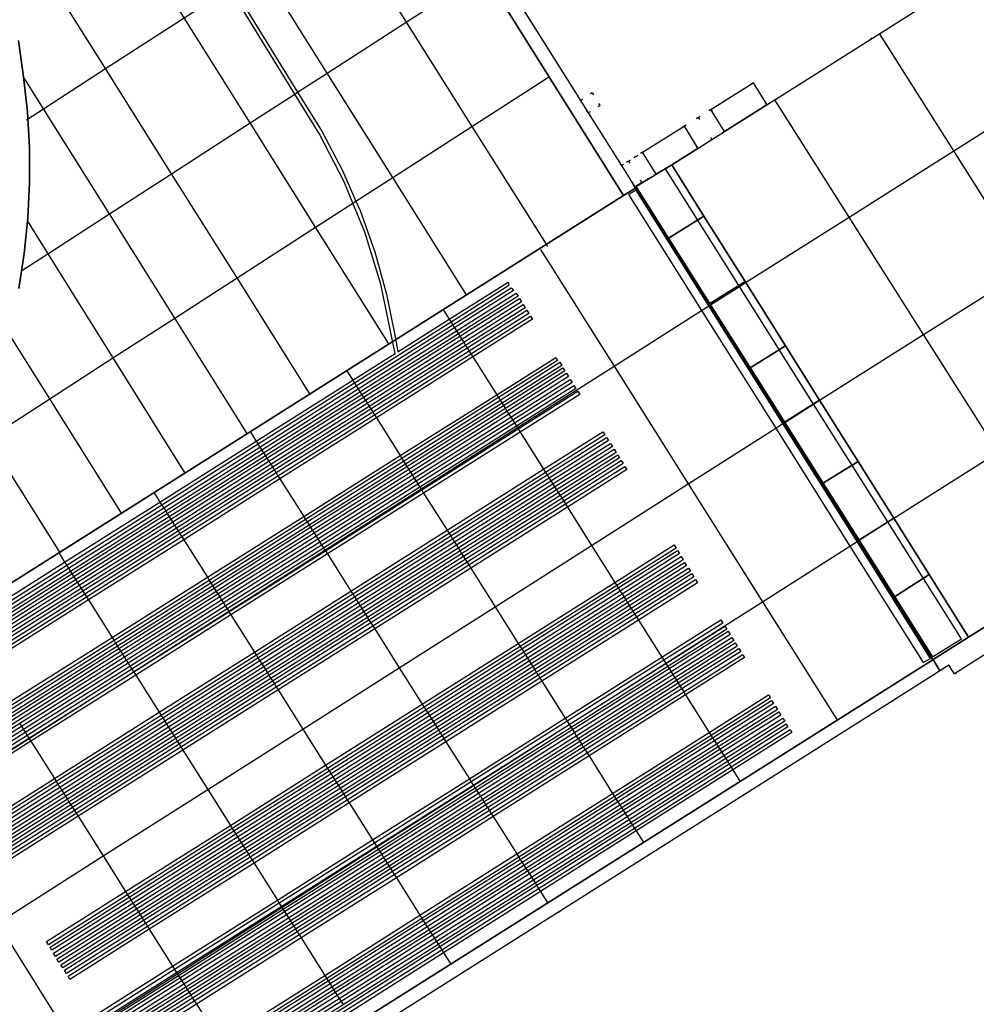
# Model space of a CAD drawing. Header units: metres. Extents: x 174791 to 179073, y 406431 to 409043.
# Tile 298 of 314: x 178431 to 178470, y 408183 to 408222. Entities that reach past the tile are written whole.
import ezdxf

# ---------------------------------------------------------------- set-up
doc = ezdxf.new("R2010")
doc.units = ezdxf.units.M
doc.linetypes.add('DOT', pattern=[6.35, 0, -6.35])
for name, color, linetype in [('terreindeelbegroeid', 254, 'DOT'), ('terreindeelonbegroeid', 254, 'DOT'), ('wegdeel_molgoot', 254, 'Continuous'), ('wegdeel_rijbaan', 254, 'Continuous'), ('wegdeel_rolbaan', 254, 'Continuous'), ('wegdeel_start_landingsbaan', 254, 'Continuous'), ('weginrichtingselement_markering_vliegtuigverharding', 254, 'Continuous'), ('weginrichtingselement_voeg_vliegtuigverharding', 254, 'Continuous')]:
    doc.layers.add(name, color=color, linetype=linetype)

msp = doc.modelspace()

# ---------------------------------------------------------------- linework, layer by layer
at = {"layer": 'terreindeelbegroeid'}
for points in [[(178470.839, 408225.07, 0), (178461.13, 408218.931, 0), (178460.575, 408219.816, 0), (178458.869, 408218.746, 0), (178458.357, 408218.425, 0), (178457.787, 408218.067, 0), (178456.109, 408217.015, 0), (178455.839, 408216.845, 0), (178455.545, 408216.661, 0), (178455.257, 408216.479, 0), (178453.919, 408218.606, 0), (178454.399, 408218.908, 0), (178454.079, 408219.417, 0), (178453.599, 408219.115, 0), (178446.452, 408230.48, 0), (178442.982, 408236.015, 0), (178442.929, 408236.1, 0), (178442.61, 408236.608, 0), (178442.504, 408236.778, 0), (178442.828, 408237.618, 0), (178447.602, 408250, 0), (178449.07, 408253.806, 0)], [(178389.861, 408146.575, 0), (178415.405, 408162.725, 0), (178416.068, 408163.144, 0), (178416.5, 408162.46, 0), (178418.19, 408163.53, 0), (178418.739, 408163.878, 0), (178420.429, 408164.948, 0), (178419.998, 408165.628, 0), (178466.162, 408194.814, 0), (178467.849, 408195.881, 0), (178468.13, 408196.059, 0), (178468.491, 408196.298, 0), (178468.714, 408195.944, 0), (178470.927, 408197.344, 0), (178471.457, 408197.679, 0), (178471.981, 408198.011, 0), (178473.658, 408199.072, 0), (178473.154, 408199.868, 0), (178482.883, 408206.023, 0), (178500, 408216.851, 0), (178504.602, 408219.762, 0)]]:
    msp.add_polyline3d(points, dxfattribs=at)
at = {"layer": 'terreindeelonbegroeid'}
for points in [[(178454.399, 408218.908, 0), (178453.919, 408218.606, 0), (178453.599, 408219.115, 0), (178454.079, 408219.417, 0)], [(178459.428, 408217.855, 0), (178458.917, 408217.532, 0), (178458.357, 408218.425, 0), (178458.869, 408218.746, 0)], [(178458.917, 408217.532, 0), (178458.349, 408217.172, 0), (178457.787, 408218.067, 0), (178458.357, 408218.425, 0)], [(178456.66, 408216.136, 0), (178456.387, 408215.977, 0), (178456.084, 408215.801, 0), (178455.545, 408216.661, 0), (178455.839, 408216.845, 0), (178456.109, 408217.015, 0)], [(178456.084, 408215.801, 0), (178455.791, 408215.63, 0), (178455.257, 408216.479, 0), (178455.545, 408216.661, 0)]]:
    msp.add_polyline3d(points, close=True, dxfattribs=at)
at = {"layer": 'wegdeel_molgoot'}
for points in [[(178449.07, 408253.806, 0), (178447.602, 408250, 0), (178442.828, 408237.618, 0), (178442.504, 408236.778, 0), (178442.61, 408236.608, 0), (178442.929, 408236.1, 0), (178442.982, 408236.015, 0), (178446.452, 408230.48, 0), (178453.599, 408219.115, 0), (178453.919, 408218.606, 0), (178455.257, 408216.479, 0), (178455.791, 408215.63, 0), (178455.83, 408215.569, 0), (178455.345, 408215.275, 0), (178441.902, 408236.708, 0), (178447.022, 408250, 0), (178448.005, 408252.552, 0), (178448.644, 408254.211, 0)], [(178430.899, 408221.532, 0), (178431.103, 408220.061, 0), (178431.258, 408218.639, 0), (178431.338, 408217.211, 0), (178431.342, 408215.781, 0), (178431.272, 408214.353, 0), (178431.126, 408212.93, 0), (178430.906, 408211.517, 0)], [(178215.358, 408036.886, 0), (178414.865, 408163.071, 0), (178467.835, 408196.511, 0), (178467.85, 408196.52, 0), (178468.13, 408196.059, 0), (178467.849, 408195.881, 0), (178466.162, 408194.814, 0), (178419.998, 408165.628, 0), (178418.307, 408164.559, 0), (178417.758, 408164.212, 0), (178416.068, 408163.144, 0), (178415.405, 408162.725, 0), (178389.861, 408146.575, 0)]]:
    msp.add_polyline3d(points, dxfattribs=at)
at = {"layer": 'wegdeel_rijbaan'}
for points in [[(178461.13, 408218.931, 0), (178459.428, 408217.855, 0), (178458.869, 408218.746, 0), (178460.575, 408219.816, 0)], [(178458.349, 408217.172, 0), (178457.292, 408216.504, 0), (178456.66, 408216.136, 0), (178456.109, 408217.015, 0), (178457.787, 408218.067, 0)], [(178470.927, 408197.344, 0), (178468.714, 408195.944, 0), (178468.491, 408196.298, 0), (178468.13, 408196.059, 0), (178467.85, 408196.52, 0), (178469.284, 408197.42, 0), (178470.423, 408198.14, 0)]]:
    msp.add_polyline3d(points, close=True, dxfattribs=at)
at = {"layer": 'wegdeel_rolbaan'}
for points in [[(178441.902, 408236.708, 0), (178455.345, 408215.275, 0), (178418.189, 408191.761, 0)], [(178430.906, 408211.517, 0), (178431.126, 408212.93, 0), (178431.272, 408214.353, 0), (178431.342, 408215.781, 0), (178431.338, 408217.211, 0), (178431.258, 408218.639, 0), (178431.103, 408220.061, 0), (178430.899, 408221.532, 0)]]:
    msp.add_polyline3d(points, dxfattribs=at)
at = {"layer": 'wegdeel_start_landingsbaan'}
for points in [[(178470.423, 408198.14, 0), (178469.284, 408197.42, 0), (178467.694, 408199.95, 0), (178466.263, 408202.228, 0), (178464.818, 408204.527, 0), (178463.262, 408207.003, 0), (178461.885, 408209.196, 0), (178460.252, 408211.793, 0), (178458.592, 408214.435, 0), (178457.292, 408216.504, 0), (178458.349, 408217.172, 0), (178458.917, 408217.532, 0), (178459.428, 408217.855, 0), (178461.13, 408218.931, 0), (178470.839, 408225.07, 0)], [(178153.746, 408024.571, 0), (178195.748, 408051.137, 0), (178203.337, 408055.934, 0), (178418.189, 408191.761, 0), (178455.345, 408215.275, 0), (178455.83, 408215.569, 0), (178457.125, 408213.513, 0), (178458.788, 408210.873, 0), (178460.423, 408208.277, 0), (178461.803, 408206.087, 0), (178463.362, 408203.612, 0), (178464.809, 408201.314, 0), (178466.251, 408199.025, 0), (178467.835, 408196.511, 0), (178414.865, 408163.071, 0), (178215.358, 408036.886, 0), (178207.736, 408032.066, 0), (178186.688, 408018.766, 0), (178157.004, 408000, 0)]]:
    msp.add_polyline3d(points, dxfattribs=at)
for points in [[(178458.592, 408214.435, 0), (178457.125, 408213.513, 0), (178455.83, 408215.569, 0), (178455.791, 408215.63, 0), (178456.084, 408215.801, 0), (178456.387, 408215.977, 0), (178456.66, 408216.136, 0), (178457.292, 408216.504, 0)], [(178460.252, 408211.793, 0), (178458.788, 408210.873, 0), (178457.125, 408213.513, 0), (178458.592, 408214.435, 0)], [(178461.885, 408209.196, 0), (178460.423, 408208.277, 0), (178458.788, 408210.873, 0), (178460.252, 408211.793, 0)], [(178463.262, 408207.003, 0), (178461.803, 408206.087, 0), (178460.423, 408208.277, 0), (178461.885, 408209.196, 0)], [(178464.818, 408204.527, 0), (178463.362, 408203.612, 0), (178461.803, 408206.087, 0), (178463.262, 408207.003, 0)], [(178466.263, 408202.228, 0), (178464.809, 408201.314, 0), (178463.362, 408203.612, 0), (178464.818, 408204.527, 0)], [(178467.694, 408199.95, 0), (178466.251, 408199.025, 0), (178464.809, 408201.314, 0), (178466.263, 408202.228, 0)], [(178469.284, 408197.42, 0), (178467.85, 408196.52, 0), (178467.835, 408196.511, 0), (178466.251, 408199.025, 0), (178467.694, 408199.95, 0)]]:
    msp.add_polyline3d(points, close=True, dxfattribs=at)
at = {"layer": 'weginrichtingselement_markering_vliegtuigverharding'}
for points in [[(178446.109, 408208.883, 0), (178445.983, 408209.533, 0), (178445.532, 408211.684, 0), (178444.889, 408213.785, 0), (178444.409, 408214.961, 0), (178444.059, 408215.82, 0), (178443.049, 408217.771, 0), (178442.063, 408219.371, 0), (178439.429, 408223.647, 0), (178436.956, 408227.663, 0), (178436.813, 408227.894, 0), (178434.26, 408232.012, 0), (178431.554, 408236.376, 0), (178429, 408240.495, 0), (178428.96, 408240.556, 0), (178426.279, 408244.717, 0), (178423.622, 408248.838, 0), (178423.552, 408248.948, 0), (178420.85, 408253.224, 0), (178420.129, 408254.365, 0)], [(178439.539, 408223.718, 0), (178442.172, 408219.442, 0), (178443.159, 408217.84, 0), (178443.987, 408216.277, 0), (178444.531, 408215.04, 0), (178444.699, 408214.659, 0), (178445.293, 408212.993, 0), (178445.764, 408211.288, 0), (178446.111, 408209.554, 0), (178446.227, 408208.958, 0)], [(178467.834, 408196.624, 0), (178469.002, 408197.351, 0), (178466.024, 408202.079, 0), (178463.024, 408206.842, 0), (178460.028, 408211.597, 0), (178457.034, 408216.351, 0), (178455.858, 408215.615, 0), (178458.86, 408210.854, 0), (178461.858, 408206.1, 0), (178464.86, 408201.339, 0), (178467.834, 408196.624, 0)], [(178467.745, 408196.567, 0), (178464.777, 408201.286, 0), (178461.781, 408206.051, 0), (178458.788, 408210.808, 0), (178455.848, 408215.484, 0), (178455.544, 408215.309, 0), (178458.496, 408210.622, 0), (178461.491, 408205.867, 0), (178464.491, 408201.104, 0), (178467.456, 408196.396, 0), (178467.745, 408196.567, 0)], [(178446.227, 408208.958, 0), (178448.301, 408210.268, 0), (178450.676, 408211.768, 0), (178450.714, 408211.639, 0), (178448.372, 408210.155, 0), (178444.475, 408207.686, 0), (178440.579, 408205.217, 0), (178436.692, 408202.754, 0), (178432.845, 408200.317, 0), (178428.611, 408197.634, 0), (178425.419, 408195.611, 0)], [(178425.579, 408195.368, 0), (178425.492, 408195.511, 0), (178428.678, 408197.528, 0), (178432.912, 408200.209, 0), (178436.761, 408202.646, 0), (178440.648, 408205.107, 0), (178444.545, 408207.574, 0), (178448.442, 408210.042, 0), (178450.803, 408211.537, 0), (178450.9, 408211.432, 0), (178448.519, 408209.921, 0), (178444.623, 408207.45, 0), (178440.729, 408204.979, 0), (178436.843, 408202.514, 0), (178432.997, 408200.074, 0), (178428.765, 408197.39, 0), (178425.579, 408195.368, 0)], [(178425.649, 408195.301, 0), (178428.819, 408197.305, 0), (178433.055, 408199.983, 0), (178436.905, 408202.416, 0), (178440.795, 408204.875, 0), (178444.693, 408207.339, 0), (178448.592, 408209.804, 0), (178451.007, 408211.33, 0), (178451.087, 408211.203, 0), (178448.672, 408209.677, 0), (178444.773, 408207.212, 0), (178440.875, 408204.748, 0), (178436.985, 408202.289, 0), (178433.135, 408199.856, 0), (178428.899, 408197.178, 0), (178425.729, 408195.174, 0), (178425.649, 408195.301, 0)], [(178425.782, 408195.073, 0), (178428.959, 408197.082, 0), (178433.196, 408199.759, 0), (178437.046, 408202.193, 0), (178440.935, 408204.652, 0), (178444.833, 408207.115, 0), (178448.733, 408209.581, 0), (178451.14, 408211.102, 0), (178451.22, 408210.975, 0), (178448.813, 408209.453, 0), (178444.913, 408206.988, 0), (178441.016, 408204.525, 0), (178437.126, 408202.066, 0), (178433.276, 408199.632, 0), (178429.04, 408196.955, 0), (178425.862, 408194.946, 0), (178425.782, 408195.073, 0)], [(178425.932, 408194.835, 0), (178429.109, 408196.843, 0), (178433.345, 408199.521, 0), (178437.196, 408201.955, 0), (178441.086, 408204.414, 0), (178444.983, 408206.877, 0), (178448.883, 408209.342, 0), (178451.29, 408210.864, 0), (178451.37, 408210.737, 0), (178448.963, 408209.215, 0), (178445.063, 408206.75, 0), (178441.166, 408204.287, 0), (178437.275, 408201.828, 0), (178433.426, 408199.394, 0), (178429.189, 408196.717, 0), (178426.012, 408194.708, 0), (178425.932, 408194.835, 0)], [(178426.076, 408194.604, 0), (178429.255, 408196.613, 0), (178433.49, 408199.291, 0), (178437.341, 408201.724, 0), (178441.231, 408204.184, 0), (178445.128, 408206.647, 0), (178449.028, 408209.112, 0), (178451.434, 408210.633, 0), (178451.514, 408210.506, 0), (178449.108, 408208.985, 0), (178445.208, 408206.52, 0), (178441.311, 408204.057, 0), (178437.42, 408201.597, 0), (178433.571, 408199.164, 0), (178429.334, 408196.486, 0), (178426.156, 408194.477, 0), (178426.076, 408194.604, 0)], [(178426.228, 408194.37, 0), (178429.403, 408196.377, 0), (178433.639, 408199.055, 0), (178437.489, 408201.488, 0), (178441.38, 408203.948, 0), (178445.276, 408206.411, 0), (178449.176, 408208.876, 0), (178451.586, 408210.399, 0), (178451.666, 408210.272, 0), (178449.256, 408208.749, 0), (178445.356, 408206.284, 0), (178441.46, 408203.821, 0), (178437.569, 408201.361, 0), (178433.719, 408198.928, 0), (178429.483, 408196.25, 0), (178426.308, 408194.243, 0), (178426.228, 408194.37, 0)], [(178425.419, 408195.611, 0), (178425.316, 408195.749, 0), (178428.523, 408197.775, 0), (178432.76, 408200.451, 0), (178436.611, 408202.884, 0), (178440.501, 408205.341, 0), (178444.4, 408207.804, 0), (178446.109, 408208.883, 0)], [(178427.33, 408192.588, 0), (178427.257, 408192.728, 0), (178430.437, 408194.736, 0), (178434.674, 408197.41, 0), (178438.526, 408199.841, 0), (178442.42, 408202.3, 0), (178446.316, 408204.758, 0), (178450.218, 408207.221, 0), (178452.603, 408208.727, 0), (178452.67, 408208.608, 0), (178450.291, 408207.104, 0), (178446.391, 408204.638, 0), (178442.498, 408202.177, 0), (178438.604, 408199.716, 0), (178434.755, 408197.282, 0), (178430.52, 408194.605, 0), (178427.33, 408192.588, 0)], [(178427.412, 408192.504, 0), (178430.581, 408194.507, 0), (178434.816, 408197.184, 0), (178438.666, 408199.618, 0), (178442.56, 408202.079, 0), (178446.453, 408204.54, 0), (178450.353, 408207.006, 0), (178452.77, 408208.533, 0), (178452.85, 408208.406, 0), (178450.433, 408206.878, 0), (178446.533, 408204.413, 0), (178442.64, 408201.952, 0), (178438.746, 408199.491, 0), (178434.896, 408197.057, 0), (178430.661, 408194.38, 0), (178427.492, 408192.377, 0), (178427.412, 408192.504, 0)], [(178427.538, 408192.28, 0), (178430.718, 408194.29, 0), (178434.953, 408196.967, 0), (178438.803, 408199.4, 0), (178442.697, 408201.862, 0), (178446.589, 408204.323, 0), (178450.49, 408206.788, 0), (178452.896, 408208.309, 0), (178452.976, 408208.182, 0), (178450.57, 408206.661, 0), (178446.669, 408204.196, 0), (178442.777, 408201.735, 0), (178438.883, 408199.274, 0), (178435.033, 408196.84, 0), (178430.798, 408194.163, 0), (178427.618, 408192.153, 0), (178427.538, 408192.28, 0)], [(178427.686, 408192.055, 0), (178430.862, 408194.062, 0), (178435.097, 408196.739, 0), (178438.946, 408199.173, 0), (178442.841, 408201.634, 0), (178446.733, 408204.095, 0), (178450.633, 408206.56, 0), (178453.044, 408208.084, 0), (178453.124, 408207.957, 0), (178450.714, 408206.433, 0), (178446.813, 408203.968, 0), (178442.921, 408201.507, 0), (178439.026, 408199.046, 0), (178435.176, 408196.612, 0), (178430.942, 408193.935, 0), (178427.766, 408191.928, 0), (178427.686, 408192.055, 0)], [(178427.832, 408191.81, 0), (178431.014, 408193.821, 0), (178435.248, 408196.498, 0), (178439.098, 408198.931, 0), (178442.993, 408201.393, 0), (178446.885, 408203.853, 0), (178450.785, 408206.319, 0), (178453.19, 408207.839, 0), (178453.27, 408207.712, 0), (178450.865, 408206.192, 0), (178446.965, 408203.726, 0), (178443.073, 408201.266, 0), (178439.178, 408198.804, 0), (178435.328, 408196.371, 0), (178431.094, 408193.694, 0), (178427.912, 408191.683, 0), (178427.832, 408191.81, 0)], [(178427.983, 408191.568, 0), (178431.166, 408193.58, 0), (178435.4, 408196.257, 0), (178439.25, 408198.69, 0), (178443.145, 408201.152, 0), (178447.037, 408203.612, 0), (178450.937, 408206.078, 0), (178453.341, 408207.597, 0), (178453.421, 408207.47, 0), (178451.017, 408205.951, 0), (178447.117, 408203.485, 0), (178443.225, 408201.025, 0), (178439.33, 408198.563, 0), (178435.48, 408196.129, 0), (178431.246, 408193.453, 0), (178428.063, 408191.441, 0), (178427.983, 408191.568, 0)], [(178428.133, 408191.331, 0), (178431.315, 408193.342, 0), (178434.298, 408195.228, 0), (178435.55, 408196.019, 0), (178439.399, 408198.453, 0), (178443.295, 408200.915, 0), (178447.186, 408203.375, 0), (178451.087, 408205.84, 0), (178453.491, 408207.36, 0), (178453.571, 408207.233, 0), (178451.167, 408205.713, 0), (178447.266, 408203.247, 0), (178443.375, 408200.788, 0), (178439.479, 408198.325, 0), (178435.63, 408195.892, 0), (178431.395, 408193.215, 0), (178428.213, 408191.204, 0), (178428.144, 408191.313, 0), (178428.133, 408191.331, 0)], [(178429.154, 408189.696, 0), (178432.343, 408191.712, 0), (178436.576, 408194.388, 0), (178440.426, 408196.821, 0), (178444.324, 408199.285, 0), (178448.212, 408201.743, 0), (178452.113, 408204.209, 0), (178454.512, 408205.725, 0), (178454.592, 408205.598, 0), (178452.193, 408204.082, 0), (178448.292, 408201.616, 0), (178444.404, 408199.158, 0), (178440.506, 408196.694, 0), (178436.656, 408194.261, 0), (178432.423, 408191.585, 0), (178429.234, 408189.569, 0), (178429.154, 408189.696, 0)], [(178429.3, 408189.465, 0), (178432.488, 408191.48, 0), (178436.722, 408194.157, 0), (178440.571, 408196.59, 0), (178444.47, 408199.054, 0), (178448.358, 408201.512, 0), (178452.259, 408203.978, 0), (178454.658, 408205.494, 0), (178454.738, 408205.367, 0), (178452.339, 408203.851, 0), (178448.438, 408201.384, 0), (178444.55, 408198.927, 0), (178440.651, 408196.463, 0), (178436.802, 408194.029, 0), (178432.568, 408191.353, 0), (178429.38, 408189.338, 0), (178429.3, 408189.465, 0)], [(178429.455, 408189.225, 0), (178432.641, 408191.239, 0), (178436.874, 408193.915, 0), (178440.723, 408196.348, 0), (178444.622, 408198.812, 0), (178448.51, 408201.27, 0), (178452.411, 408203.736, 0), (178454.813, 408205.254, 0), (178454.893, 408205.127, 0), (178452.491, 408203.609, 0), (178448.59, 408201.143, 0), (178444.702, 408198.685, 0), (178440.803, 408196.221, 0), (178436.954, 408193.788, 0), (178432.721, 408191.112, 0), (178429.535, 408189.098, 0), (178429.455, 408189.225, 0)], [(178429.604, 408188.988, 0), (178432.79, 408191.002, 0), (178437.023, 408193.678, 0), (178440.872, 408196.111, 0), (178444.772, 408198.576, 0), (178448.659, 408201.033, 0), (178452.56, 408203.499, 0), (178454.962, 408205.017, 0), (178455.042, 408204.891, 0), (178452.64, 408203.373, 0), (178448.738, 408200.906, 0), (178444.851, 408198.449, 0), (178440.952, 408195.985, 0), (178437.103, 408193.552, 0), (178432.869, 408190.876, 0), (178429.684, 408188.862, 0), (178429.604, 408188.988, 0)], [(178429.748, 408188.761, 0), (178432.933, 408190.774, 0), (178437.166, 408193.45, 0), (178441.016, 408195.883, 0), (178444.915, 408198.348, 0), (178448.802, 408200.805, 0), (178452.703, 408203.271, 0), (178455.106, 408204.79, 0), (178455.186, 408204.663, 0), (178452.783, 408203.144, 0), (178448.882, 408200.678, 0), (178444.995, 408198.221, 0), (178441.096, 408195.756, 0), (178437.246, 408193.323, 0), (178433.013, 408190.647, 0), (178429.828, 408188.634, 0), (178429.748, 408188.761, 0)], [(178429.884, 408188.532, 0), (178433.075, 408190.549, 0), (178437.308, 408193.225, 0), (178441.157, 408195.658, 0), (178445.057, 408198.123, 0), (178448.944, 408200.58, 0), (178452.845, 408203.046, 0), (178455.242, 408204.561, 0), (178455.322, 408204.434, 0), (178452.925, 408202.919, 0), (178449.023, 408200.453, 0), (178445.137, 408197.996, 0), (178441.237, 408195.531, 0), (178437.388, 408193.098, 0), (178433.155, 408190.422, 0), (178429.964, 408188.405, 0), (178429.884, 408188.532, 0)], [(178430.034, 408188.295, 0), (178433.225, 408190.312, 0), (178437.458, 408192.988, 0), (178441.307, 408195.421, 0), (178445.207, 408197.886, 0), (178449.093, 408200.342, 0), (178452.995, 408202.809, 0), (178455.392, 408204.324, 0), (178455.472, 408204.197, 0), (178453.075, 408202.682, 0), (178449.173, 408200.215, 0), (178445.287, 408197.759, 0), (178441.387, 408195.294, 0), (178437.538, 408192.861, 0), (178433.304, 408190.185, 0), (178430.114, 408188.168, 0), (178430.034, 408188.295, 0)], [(178432.031, 408185.121, 0), (178435.223, 408187.139, 0), (178439.455, 408189.814, 0), (178443.304, 408192.247, 0), (178447.209, 408194.715, 0), (178451.089, 408197.168, 0), (178454.992, 408199.635, 0), (178457.389, 408201.15, 0), (178457.469, 408201.023, 0), (178455.072, 408199.508, 0), (178451.169, 408197.041, 0), (178447.289, 408194.588, 0), (178443.384, 408192.12, 0), (178439.535, 408189.687, 0), (178435.304, 408187.012, 0), (178432.111, 408184.994, 0), (178432.031, 408185.121, 0)], [(178432.168, 408184.897, 0), (178435.363, 408186.917, 0), (178439.595, 408189.592, 0), (178443.444, 408192.024, 0), (178447.349, 408194.493, 0), (178451.229, 408196.946, 0), (178455.132, 408199.413, 0), (178457.526, 408200.926, 0), (178457.606, 408200.799, 0), (178455.212, 408199.286, 0), (178451.309, 408196.819, 0), (178447.429, 408194.366, 0), (178443.523, 408191.897, 0), (178439.675, 408189.465, 0), (178435.443, 408186.79, 0), (178432.248, 408184.77, 0), (178432.168, 408184.897, 0)], [(178432.31, 408184.648, 0), (178435.516, 408186.675, 0), (178439.748, 408189.349, 0), (178443.596, 408191.782, 0), (178447.502, 408194.251, 0), (178451.382, 408196.703, 0), (178455.284, 408199.17, 0), (178457.668, 408200.677, 0), (178457.748, 408200.55, 0), (178455.364, 408199.043, 0), (178451.462, 408196.576, 0), (178447.582, 408194.124, 0), (178443.676, 408191.655, 0), (178439.828, 408189.222, 0), (178435.596, 408186.548, 0), (178432.39, 408184.521, 0), (178432.31, 408184.648, 0)], [(178432.448, 408184.413, 0), (178435.661, 408186.444, 0), (178439.893, 408189.119, 0), (178443.741, 408191.551, 0), (178447.647, 408194.021, 0), (178451.527, 408196.473, 0), (178455.429, 408198.94, 0), (178457.806, 408200.442, 0), (178457.886, 408200.315, 0), (178455.509, 408198.813, 0), (178451.606, 408196.346, 0), (178447.727, 408193.894, 0), (178443.821, 408191.424, 0), (178439.973, 408188.992, 0), (178435.741, 408186.317, 0), (178432.528, 408184.286, 0), (178432.448, 408184.413, 0)], [(178432.606, 408184.185, 0), (178435.809, 408186.21, 0), (178440.04, 408188.884, 0), (178443.889, 408191.317, 0), (178447.795, 408193.786, 0), (178451.674, 408196.238, 0), (178455.577, 408198.705, 0), (178457.964, 408200.214, 0), (178458.044, 408200.087, 0), (178455.657, 408198.578, 0), (178451.754, 408196.111, 0), (178447.875, 408193.659, 0), (178443.969, 408191.19, 0), (178440.12, 408188.757, 0), (178435.889, 408186.083, 0), (178432.686, 408184.058, 0), (178432.606, 408184.185, 0)], [(178432.748, 408183.96, 0), (178435.951, 408185.984, 0), (178440.182, 408188.659, 0), (178444.03, 408191.092, 0), (178447.937, 408193.561, 0), (178451.816, 408196.013, 0), (178455.719, 408198.48, 0), (178458.106, 408199.989, 0), (178458.186, 408199.862, 0), (178455.799, 408198.353, 0), (178451.896, 408195.886, 0), (178448.017, 408193.434, 0), (178444.11, 408190.965, 0), (178440.262, 408188.532, 0), (178436.031, 408185.858, 0), (178432.828, 408183.833, 0), (178432.748, 408183.96, 0)], [(178432.895, 408183.72, 0), (178436.101, 408185.746, 0), (178440.332, 408188.421, 0), (178444.18, 408190.854, 0), (178448.087, 408193.323, 0), (178451.966, 408195.775, 0), (178455.869, 408198.242, 0), (178458.253, 408199.749, 0), (178458.333, 408199.622, 0), (178455.949, 408198.115, 0), (178452.046, 408195.648, 0), (178448.168, 408193.196, 0), (178444.26, 408190.727, 0), (178440.412, 408188.294, 0), (178436.181, 408185.619, 0), (178432.975, 408183.593, 0), (178432.895, 408183.72, 0)], [(178433.912, 408182.093, 0), (178437.124, 408184.123, 0), (178441.354, 408186.797, 0), (178445.202, 408189.23, 0), (178449.112, 408191.701, 0), (178452.987, 408194.151, 0), (178456.891, 408196.618, 0), (178459.27, 408198.122, 0), (178459.35, 408197.995, 0), (178456.971, 408196.491, 0), (178453.067, 408194.023, 0), (178449.192, 408191.574, 0), (178445.282, 408189.103, 0), (178441.434, 408186.67, 0), (178437.204, 408183.996, 0), (178433.992, 408181.966, 0), (178433.912, 408182.093, 0)], [(178434.079, 408181.842, 0), (178437.284, 408183.868, 0), (178441.514, 408186.542, 0), (178445.363, 408188.975, 0), (178449.273, 408191.446, 0), (178453.148, 408193.895, 0), (178454.535, 408194.773, 0), (178457.051, 408196.363, 0), (178459.437, 408197.871, 0), (178459.517, 408197.744, 0), (178457.131, 408196.236, 0), (178453.227, 408193.768, 0), (178449.353, 408191.319, 0), (178445.443, 408188.848, 0), (178441.594, 408186.415, 0), (178437.364, 408183.741, 0), (178434.159, 408181.715, 0), (178434.115, 408181.784, 0), (178434.079, 408181.842, 0)], [(178434.211, 408181.633, 0), (178437.416, 408183.659, 0), (178441.646, 408186.333, 0), (178445.495, 408188.765, 0), (178449.405, 408191.237, 0), (178453.279, 408193.686, 0), (178457.183, 408196.154, 0), (178459.569, 408197.662, 0), (178459.649, 408197.535, 0), (178457.263, 408196.027, 0), (178453.359, 408193.559, 0), (178449.485, 408191.11, 0), (178445.574, 408188.638, 0), (178441.726, 408186.206, 0), (178437.496, 408183.532, 0), (178434.291, 408181.506, 0), (178434.211, 408181.633, 0)], [(178434.36, 408181.384, 0), (178437.571, 408183.414, 0), (178441.801, 408186.087, 0), (178445.649, 408188.52, 0), (178449.56, 408190.992, 0), (178453.434, 408193.441, 0), (178457.337, 408195.908, 0), (178459.718, 408197.413, 0), (178459.798, 408197.286, 0), (178457.417, 408195.781, 0), (178453.514, 408193.313, 0), (178449.64, 408190.865, 0), (178445.729, 408188.393, 0), (178441.881, 408185.96, 0), (178437.651, 408183.286, 0), (178434.44, 408181.257, 0), (178434.36, 408181.384, 0)], [(178434.501, 408181.162, 0), (178437.711, 408183.191, 0), (178441.941, 408185.865, 0), (178445.789, 408188.297, 0), (178449.7, 408190.769, 0), (178453.574, 408193.218, 0), (178457.477, 408195.686, 0), (178459.859, 408197.191, 0), (178459.939, 408197.064, 0), (178457.557, 408195.559, 0), (178453.653, 408193.091, 0), (178449.78, 408190.642, 0), (178445.869, 408188.17, 0), (178442.021, 408185.738, 0), (178437.791, 408183.064, 0), (178434.581, 408181.035, 0), (178434.501, 408181.162, 0)], [(178434.644, 408180.94, 0), (178437.852, 408182.968, 0), (178442.081, 408185.641, 0), (178445.93, 408188.074, 0), (178449.841, 408190.546, 0), (178453.714, 408192.995, 0), (178457.618, 408195.462, 0), (178460.002, 408196.969, 0), (178460.082, 408196.842, 0), (178457.698, 408195.335, 0), (178453.794, 408192.867, 0), (178449.921, 408190.419, 0), (178446.01, 408187.947, 0), (178442.161, 408185.514, 0), (178437.932, 408182.841, 0), (178434.724, 408180.813, 0), (178434.644, 408180.94, 0)], [(178434.88, 408180.568, 0), (178434.789, 408180.708, 0), (178437.999, 408182.734, 0), (178442.231, 408185.404, 0), (178446.081, 408187.834, 0), (178449.994, 408190.303, 0), (178453.869, 408192.749, 0), (178457.775, 408195.213, 0), (178460.162, 408196.72, 0), (178460.234, 408196.598, 0), (178457.851, 408195.092, 0), (178453.948, 408192.623, 0), (178450.075, 408190.175, 0), (178446.163, 408187.702, 0), (178442.316, 408185.269, 0), (178438.086, 408182.595, 0), (178434.88, 408180.568, 0)], [(178435.848, 408179.064, 0), (178439.04, 408181.082, 0), (178443.269, 408183.755, 0), (178447.117, 408186.187, 0), (178451.031, 408188.661, 0), (178454.901, 408191.108, 0), (178458.805, 408193.576, 0), (178461.206, 408195.093, 0), (178461.286, 408194.966, 0), (178458.885, 408193.449, 0), (178454.981, 408190.981, 0), (178451.111, 408188.534, 0), (178447.197, 408186.06, 0), (178443.349, 408183.628, 0), (178439.12, 408180.955, 0), (178435.928, 408178.937, 0), (178435.848, 408179.064, 0)], [(178435.968, 408178.837, 0), (178439.176, 408180.865, 0), (178443.405, 408183.538, 0), (178447.253, 408185.97, 0), (178451.167, 408188.445, 0), (178455.037, 408190.891, 0), (178458.942, 408193.359, 0), (178461.326, 408194.866, 0), (178461.407, 408194.739, 0), (178459.022, 408193.231, 0), (178455.117, 408190.763, 0), (178451.248, 408188.317, 0), (178447.333, 408185.843, 0), (178443.485, 408183.411, 0), (178439.257, 408180.738, 0), (178436.049, 408178.71, 0), (178435.968, 408178.837, 0)], [(178436.126, 408178.6, 0), (178439.328, 408180.624, 0), (178443.557, 408183.297, 0), (178447.405, 408185.729, 0), (178451.319, 408188.204, 0), (178455.189, 408190.65, 0), (178459.093, 408193.118, 0), (178461.484, 408194.629, 0), (178461.564, 408194.502, 0), (178459.173, 408192.991, 0), (178455.269, 408190.523, 0), (178451.4, 408188.077, 0), (178447.484, 408185.602, 0), (178443.637, 408183.17, 0), (178439.408, 408180.497, 0), (178436.206, 408178.473, 0), (178436.126, 408178.6, 0)], [(178436.257, 408178.373, 0), (178439.468, 408180.402, 0), (178443.696, 408183.075, 0), (178447.544, 408185.508, 0), (178451.459, 408187.982, 0), (178455.328, 408190.428, 0), (178459.233, 408192.896, 0), (178461.615, 408194.402, 0), (178461.695, 408194.275, 0), (178459.313, 408192.769, 0), (178455.408, 408190.301, 0), (178451.539, 408187.855, 0), (178447.624, 408185.381, 0), (178443.776, 408182.949, 0), (178439.548, 408180.275, 0), (178436.337, 408178.246, 0), (178436.257, 408178.373, 0)], [(178436.42, 408178.122, 0), (178439.627, 408180.149, 0), (178443.856, 408182.822, 0), (178447.703, 408185.254, 0), (178451.619, 408187.729, 0), (178455.488, 408190.175, 0), (178459.392, 408192.643, 0), (178461.778, 408194.151, 0), (178461.858, 408194.024, 0), (178459.472, 408192.516, 0), (178455.567, 408190.048, 0), (178451.699, 408187.603, 0), (178447.783, 408185.127, 0), (178443.936, 408182.695, 0), (178439.707, 408180.022, 0), (178436.5, 408177.995, 0), (178436.42, 408178.122, 0)], [(178436.592, 408177.74, 0), (178436.572, 408177.865, 0), (178439.785, 408179.899, 0), (178444.011, 408182.575, 0), (178447.857, 408185.011, 0), (178451.771, 408187.489, 0), (178455.637, 408189.937, 0), (178459.54, 408192.408, 0), (178461.92, 408193.915, 0), (178461.987, 408193.799, 0), (178459.611, 408192.296, 0), (178455.706, 408189.827, 0), (178451.839, 408187.382, 0), (178447.923, 408184.905, 0), (178444.076, 408182.473, 0), (178439.848, 408179.799, 0), (178436.592, 408177.74, 0)], [(178436.785, 408177.52, 0), (178436.699, 408177.65, 0), (178439.92, 408179.685, 0), (178444.148, 408182.358, 0), (178447.996, 408184.789, 0), (178451.913, 408187.264, 0), (178455.78, 408189.709, 0), (178459.686, 408192.177, 0), (178462.077, 408193.688, 0), (178462.147, 408193.577, 0), (178459.757, 408192.064, 0), (178455.854, 408189.593, 0), (178451.988, 408187.145, 0), (178448.073, 408184.667, 0), (178444.227, 408182.232, 0), (178440.001, 408179.556, 0), (178436.785, 408177.52, 0)]]:
    msp.add_polyline3d(points, dxfattribs=at)
at = {"layer": 'weginrichtingselement_voeg_vliegtuigverharding'}
for p, q in [((178431.248, 408214.245), (178431.259, 408214.227)), ((178452.279, 408213.208), (178452.222, 408213.299)), ((178460.258, 408211.744), (178460.276, 408211.755)), ((178449.014, 408211.226), (178448.995, 408211.256)), ((178445.872, 408209.251), (178445.859, 408209.272)), ((178442.69, 408207.227), (178442.672, 408207.255)), ((178463.249, 408206.985), (178463.267, 408206.996)), ((178440.152, 408205.624), (178440.136, 408205.65)), ((178437.614, 408204.054), (178437.625, 408204.036)), ((178435.077, 408202.407), (178435.058, 408202.437)), ((178432.57, 408200.843), (178432.561, 408200.857))]:
    msp.add_line(p, q, dxfattribs=at)
for points in [[(178429.116, 408250, 0), (178430.68, 408247.51, 0), (178432.35, 408244.852, 0), (178432.432, 408244.722, 0), (178433.323, 408243.304, 0), (178435.909, 408239.188, 0), (178436.211, 408238.707, 0), (178436.297, 408238.57, 0), (178438.702, 408234.741, 0), (178441.219, 408230.749, 0), (178443.879, 408226.531, 0), (178446.561, 408222.278, 0), (178449.218, 408218.063, 0), (178452.222, 408213.299, 0)], [(178448.995, 408211.256, 0), (178446.019, 408215.999, 0), (178443.372, 408220.217, 0), (178440.701, 408224.472, 0), (178438.051, 408228.696, 0), (178435.494, 408232.77, 0), (178435.405, 408232.913, 0), (178435.263, 408233.138, 0), (178432.748, 408237.147, 0), (178430.141, 408241.3, 0), (178427.508, 408245.496, 0), (178427.381, 408245.698, 0), (178427.236, 408245.93, 0), (178424.831, 408249.762, 0)], [(178460.276, 408211.755, 0), (178464.457, 408214.399, 0), (178468.687, 408217.073, 0), (178472.905, 408219.739, 0), (178477.131, 408222.41, 0), (178481.372, 408225.092, 0), (178485.576, 408227.749, 0), (178489.807, 408230.424, 0), (178494.015, 408233.085, 0), (178498.243, 408235.757, 0), (178500, 408236.868, 0)], [(178445.859, 408209.272, 0), (178442.898, 408213.987, 0), (178440.252, 408218.201, 0), (178437.583, 408222.451, 0), (178434.931, 408226.675, 0), (178432.326, 408230.823, 0), (178432.257, 408230.933, 0)], [(178463.267, 408206.996, 0), (178467.465, 408209.65, 0), (178471.691, 408212.322, 0), (178473.183, 408213.265, 0), (178475.908, 408214.988, 0), (178477.082, 408215.731, 0), (178480.133, 408217.659, 0), (178484.365, 408220.335, 0), (178485.946, 408221.335, 0), (178486.87, 408221.918, 0), (178488.575, 408222.997, 0), (178492.804, 408225.67, 0), (178497.028, 408228.341, 0), (178500, 408230.22, 0)], [(178442.672, 408207.255, 0), (178439.727, 408211.942, 0), (178437.082, 408216.152, 0), (178434.415, 408220.397, 0), (178431.761, 408224.622, 0), (178429.108, 408228.845, 0)], [(178431.215, 408218.323, 0), (178431.91, 408218.773, 0), (178434.415, 408220.397, 0), (178437.583, 408222.451, 0), (178439.429, 408223.647, 0), (178439.539, 408223.718, 0), (178440.701, 408224.472, 0), (178443.879, 408226.531, 0), (178446.995, 408228.551, 0)], [(178431.028, 408212.24, 0), (178432.077, 408212.918, 0), (178434.57, 408214.529, 0), (178437.082, 408216.152, 0), (178440.252, 408218.201, 0), (178442.063, 408219.371, 0), (178442.172, 408219.442, 0), (178443.372, 408220.217, 0), (178446.561, 408222.278, 0), (178449.687, 408224.298, 0)], [(178445.368, 408188.966, 0), (178445.379, 408188.949, 0), (178449.282, 408191.431, 0), (178453.15, 408193.892, 0), (178454.535, 408194.773, 0), (178457.047, 408196.37, 0), (178460.955, 408198.856, 0), (178464.491, 408201.104, 0), (178464.777, 408201.286, 0), (178464.86, 408201.339, 0), (178466.024, 408202.079, 0), (178466.366, 408202.297, 0), (178470.477, 408204.895, 0), (178474.699, 408207.563, 0), (178478.917, 408210.229, 0), (178483.141, 408212.898, 0), (178487.365, 408215.568, 0), (178491.581, 408218.232, 0), (178495.81, 408220.904, 0), (178500, 408223.552, 0)], [(178477.711, 408202.799, 0), (178474.699, 408207.563, 0), (178471.691, 408212.322, 0), (178468.687, 408217.073, 0), (178465.691, 408221.812, 0)], [(178428.822, 408204.909, 0), (178429.665, 408205.452, 0), (178432.156, 408207.059, 0), (178434.708, 408208.705, 0), (178437.21, 408210.318, 0), (178439.727, 408211.942, 0), (178442.898, 408213.987, 0), (178444.409, 408214.961, 0), (178444.531, 408215.04, 0), (178446.019, 408215.999, 0), (178449.218, 408218.063, 0), (178452.345, 408220.079, 0)], [(178440.136, 408205.65, 0), (178437.21, 408210.318, 0), (178434.57, 408214.529, 0), (178431.91, 408218.773, 0), (178431.103, 408220.061, 0)], [(178473.496, 408200.127, 0), (178470.477, 408204.895, 0), (178467.465, 408209.65, 0), (178464.457, 408214.399, 0), (178461.459, 408219.133, 0)], [(178431.259, 408214.227, 0), (178432.077, 408212.918, 0), (178434.708, 408208.705, 0), (178437.614, 408204.054, 0)], [(178451.993, 408213.089, 0), (178454.962, 408208.374, 0), (178457.956, 408203.618, 0), (178460.955, 408198.856, 0), (178463.956, 408194.089, 0)], [(178414.433, 408182.59, 0), (178418.612, 408185.249, 0), (178422.834, 408187.935, 0), (178427.062, 408190.624, 0), (178428.144, 408191.313, 0), (178431.321, 408193.334, 0), (178434.298, 408195.228, 0), (178435.547, 408196.023, 0), (178439.39, 408198.467, 0), (178443.278, 408200.941, 0), (178447.162, 408203.412, 0), (178451.056, 408205.889, 0), (178454.962, 408208.374, 0), (178458.496, 408210.622, 0), (178458.788, 408210.808, 0), (178458.86, 408210.854, 0), (178460.028, 408211.597, 0), (178460.258, 408211.744, 0), (178460.276, 408211.755, 0)], [(178448.068, 408210.637, 0), (178448.301, 408210.268, 0), (178448.372, 408210.155, 0), (178448.442, 408210.042, 0), (178448.519, 408209.921, 0), (178448.592, 408209.804, 0), (178448.672, 408209.677, 0), (178448.733, 408209.581, 0), (178448.813, 408209.453, 0), (178448.883, 408209.342, 0), (178448.963, 408209.215, 0), (178449.028, 408209.112, 0), (178449.108, 408208.985, 0), (178449.176, 408208.876, 0), (178449.256, 408208.749, 0), (178450.218, 408207.221, 0), (178450.291, 408207.104, 0), (178450.353, 408207.006, 0), (178450.433, 408206.878, 0), (178450.49, 408206.788, 0), (178450.57, 408206.661, 0), (178450.633, 408206.56, 0), (178450.714, 408206.433, 0), (178450.785, 408206.319, 0), (178450.865, 408206.192, 0), (178450.937, 408206.078, 0), (178451.017, 408205.951, 0), (178451.056, 408205.889, 0), (178451.087, 408205.84, 0), (178451.167, 408205.713, 0), (178452.113, 408204.209, 0), (178452.193, 408204.082, 0), (178452.259, 408203.978, 0), (178452.339, 408203.851, 0), (178452.411, 408203.736, 0), (178452.491, 408203.609, 0), (178452.56, 408203.499, 0), (178452.64, 408203.373, 0), (178452.703, 408203.271, 0), (178452.783, 408203.144, 0), (178452.845, 408203.046, 0), (178452.925, 408202.919, 0), (178452.995, 408202.809, 0), (178453.075, 408202.682, 0), (178454.049, 408201.133, 0), (178454.992, 408199.635, 0), (178455.072, 408199.508, 0), (178455.132, 408199.413, 0), (178455.212, 408199.286, 0), (178455.284, 408199.17, 0), (178455.364, 408199.043, 0), (178455.429, 408198.94, 0), (178455.509, 408198.813, 0), (178455.577, 408198.705, 0), (178455.657, 408198.578, 0), (178455.719, 408198.48, 0), (178455.799, 408198.353, 0), (178455.869, 408198.242, 0), (178455.949, 408198.115, 0), (178456.891, 408196.618, 0), (178456.971, 408196.491, 0), (178457.047, 408196.37, 0), (178457.051, 408196.363, 0), (178457.131, 408196.236, 0), (178457.183, 408196.154, 0), (178457.263, 408196.027, 0), (178457.337, 408195.908, 0), (178457.417, 408195.781, 0), (178457.477, 408195.686, 0), (178457.557, 408195.559, 0), (178457.618, 408195.462, 0), (178457.698, 408195.335, 0), (178457.775, 408195.213, 0), (178457.851, 408195.092, 0), (178458.805, 408193.576, 0), (178458.885, 408193.449, 0), (178458.942, 408193.359, 0), (178459.022, 408193.231, 0), (178459.093, 408193.118, 0), (178459.173, 408192.991, 0), (178459.233, 408192.896, 0), (178459.313, 408192.769, 0), (178459.392, 408192.643, 0), (178459.472, 408192.516, 0), (178459.54, 408192.408, 0), (178459.611, 408192.296, 0), (178459.686, 408192.177, 0), (178459.757, 408192.064, 0), (178460.043, 408191.609, 0)], [(178435.058, 408202.437, 0), (178432.156, 408207.059, 0), (178430.502, 408209.695, 0)], [(178444.18, 408208.154, 0), (178444.4, 408207.804, 0), (178444.475, 408207.686, 0), (178444.545, 408207.574, 0), (178444.623, 408207.45, 0), (178444.693, 408207.339, 0), (178444.773, 408207.212, 0), (178444.833, 408207.115, 0), (178444.913, 408206.988, 0), (178444.983, 408206.877, 0), (178445.063, 408206.75, 0), (178445.128, 408206.647, 0), (178445.208, 408206.52, 0), (178445.276, 408206.411, 0), (178445.356, 408206.284, 0), (178446.316, 408204.758, 0), (178446.391, 408204.638, 0), (178446.453, 408204.54, 0), (178446.533, 408204.413, 0), (178446.589, 408204.323, 0), (178446.669, 408204.196, 0), (178446.733, 408204.095, 0), (178446.813, 408203.968, 0), (178446.885, 408203.853, 0), (178446.965, 408203.726, 0), (178447.037, 408203.612, 0), (178447.117, 408203.485, 0), (178447.162, 408203.412, 0), (178447.186, 408203.375, 0), (178447.266, 408203.247, 0), (178448.212, 408201.743, 0), (178448.292, 408201.616, 0), (178448.358, 408201.512, 0), (178448.438, 408201.384, 0), (178448.51, 408201.27, 0), (178448.59, 408201.143, 0), (178448.659, 408201.033, 0), (178448.738, 408200.906, 0), (178448.802, 408200.805, 0), (178448.882, 408200.678, 0), (178448.944, 408200.58, 0), (178449.023, 408200.453, 0), (178449.093, 408200.342, 0), (178449.173, 408200.215, 0), (178450.154, 408198.655, 0), (178451.089, 408197.168, 0), (178451.169, 408197.041, 0), (178451.229, 408196.946, 0), (178451.309, 408196.819, 0), (178451.382, 408196.703, 0), (178451.462, 408196.576, 0), (178451.527, 408196.473, 0), (178451.606, 408196.346, 0), (178451.674, 408196.238, 0), (178451.754, 408196.111, 0), (178451.816, 408196.013, 0), (178451.896, 408195.886, 0), (178451.966, 408195.775, 0), (178452.046, 408195.648, 0), (178452.987, 408194.151, 0), (178453.067, 408194.023, 0), (178453.148, 408193.895, 0), (178453.15, 408193.892, 0), (178453.227, 408193.768, 0), (178453.279, 408193.686, 0), (178453.359, 408193.559, 0), (178453.434, 408193.441, 0), (178453.514, 408193.313, 0), (178453.574, 408193.218, 0), (178453.653, 408193.091, 0), (178453.714, 408192.995, 0), (178453.794, 408192.867, 0), (178453.869, 408192.749, 0), (178453.948, 408192.623, 0), (178454.901, 408191.108, 0), (178454.981, 408190.981, 0), (178455.037, 408190.891, 0), (178455.117, 408190.763, 0), (178455.189, 408190.65, 0), (178455.269, 408190.523, 0), (178455.328, 408190.428, 0), (178455.408, 408190.301, 0), (178455.488, 408190.175, 0), (178455.567, 408190.048, 0), (178455.637, 408189.937, 0), (178455.706, 408189.827, 0), (178455.78, 408189.709, 0), (178455.854, 408189.593, 0), (178456.132, 408189.15, 0)], [(178417.444, 408177.848, 0), (178419.728, 408179.301, 0), (178421.007, 408180.115, 0), (178421.616, 408180.502, 0), (178425.825, 408183.179, 0), (178430.045, 408185.864, 0), (178434.316, 408188.58, 0), (178438.54, 408191.267, 0), (178442.382, 408193.711, 0), (178446.278, 408196.189, 0), (178450.154, 408198.655, 0), (178454.049, 408201.133, 0), (178457.956, 408203.618, 0), (178461.491, 408205.867, 0), (178461.781, 408206.051, 0), (178461.858, 408206.1, 0), (178463.024, 408206.842, 0), (178463.249, 408206.985, 0), (178463.267, 408206.996, 0)], [(178432.561, 408200.857, 0), (178429.665, 408205.452, 0), (178429.295, 408206.039, 0)], [(178440.273, 408205.701, 0), (178440.501, 408205.341, 0), (178440.579, 408205.217, 0), (178440.648, 408205.107, 0), (178440.729, 408204.979, 0), (178440.795, 408204.875, 0), (178440.875, 408204.748, 0), (178440.935, 408204.652, 0), (178441.016, 408204.525, 0), (178441.086, 408204.414, 0), (178441.166, 408204.287, 0), (178441.231, 408204.184, 0), (178441.311, 408204.057, 0), (178441.38, 408203.948, 0), (178441.46, 408203.821, 0), (178442.42, 408202.3, 0), (178442.498, 408202.177, 0), (178442.56, 408202.079, 0), (178442.64, 408201.952, 0), (178442.697, 408201.862, 0), (178442.777, 408201.735, 0), (178442.841, 408201.634, 0), (178442.921, 408201.507, 0), (178442.993, 408201.393, 0), (178443.073, 408201.266, 0), (178443.145, 408201.152, 0), (178443.225, 408201.025, 0), (178443.278, 408200.941, 0), (178443.295, 408200.915, 0), (178443.375, 408200.788, 0), (178444.324, 408199.285, 0), (178444.404, 408199.158, 0), (178444.47, 408199.054, 0), (178444.55, 408198.927, 0), (178444.622, 408198.812, 0), (178444.702, 408198.685, 0), (178444.772, 408198.576, 0), (178444.851, 408198.449, 0), (178444.915, 408198.348, 0), (178444.995, 408198.221, 0), (178445.057, 408198.123, 0), (178445.137, 408197.996, 0), (178445.207, 408197.886, 0), (178445.287, 408197.759, 0), (178446.278, 408196.189, 0), (178447.209, 408194.715, 0), (178447.289, 408194.588, 0), (178447.349, 408194.493, 0), (178447.429, 408194.366, 0), (178447.502, 408194.251, 0), (178447.582, 408194.124, 0), (178447.647, 408194.021, 0), (178447.727, 408193.894, 0), (178447.795, 408193.786, 0), (178447.875, 408193.659, 0), (178447.937, 408193.561, 0), (178448.017, 408193.434, 0), (178448.087, 408193.323, 0), (178448.168, 408193.196, 0), (178449.112, 408191.701, 0), (178449.192, 408191.574, 0), (178449.273, 408191.446, 0), (178449.282, 408191.431, 0), (178449.353, 408191.319, 0), (178449.405, 408191.237, 0), (178449.485, 408191.11, 0), (178449.56, 408190.992, 0), (178449.64, 408190.865, 0), (178449.7, 408190.769, 0), (178449.78, 408190.642, 0), (178449.841, 408190.546, 0), (178449.921, 408190.419, 0), (178449.994, 408190.303, 0), (178450.075, 408190.175, 0), (178451.031, 408188.661, 0), (178451.111, 408188.534, 0), (178451.167, 408188.445, 0), (178451.248, 408188.317, 0), (178451.319, 408188.204, 0), (178451.4, 408188.077, 0), (178451.459, 408187.982, 0), (178451.539, 408187.855, 0), (178451.619, 408187.729, 0), (178451.699, 408187.603, 0), (178451.771, 408187.489, 0), (178451.839, 408187.382, 0), (178451.913, 408187.264, 0), (178451.988, 408187.145, 0), (178452.257, 408186.719, 0)], [(178436.377, 408203.256, 0), (178436.611, 408202.884, 0), (178436.692, 408202.754, 0), (178436.761, 408202.646, 0), (178436.843, 408202.514, 0), (178436.905, 408202.416, 0), (178436.985, 408202.289, 0), (178437.046, 408202.193, 0), (178437.126, 408202.066, 0), (178437.196, 408201.955, 0), (178437.275, 408201.828, 0), (178437.341, 408201.724, 0), (178437.42, 408201.597, 0), (178437.489, 408201.488, 0), (178437.569, 408201.361, 0), (178438.526, 408199.841, 0), (178438.604, 408199.716, 0), (178438.666, 408199.618, 0), (178438.746, 408199.491, 0), (178438.803, 408199.4, 0), (178438.883, 408199.274, 0), (178438.946, 408199.173, 0), (178439.026, 408199.046, 0), (178439.098, 408198.931, 0), (178439.178, 408198.804, 0), (178439.25, 408198.69, 0), (178439.33, 408198.563, 0), (178439.39, 408198.467, 0), (178439.399, 408198.453, 0), (178439.479, 408198.325, 0), (178440.426, 408196.821, 0), (178440.506, 408196.694, 0), (178440.571, 408196.59, 0), (178440.651, 408196.463, 0), (178440.723, 408196.348, 0), (178440.803, 408196.221, 0), (178440.872, 408196.111, 0), (178440.952, 408195.985, 0), (178441.016, 408195.883, 0), (178441.096, 408195.756, 0), (178441.157, 408195.658, 0), (178441.237, 408195.531, 0), (178441.307, 408195.421, 0), (178441.387, 408195.294, 0), (178442.382, 408193.711, 0), (178443.304, 408192.247, 0), (178443.384, 408192.12, 0), (178443.444, 408192.024, 0), (178443.523, 408191.897, 0), (178443.596, 408191.782, 0), (178443.676, 408191.655, 0), (178443.741, 408191.551, 0), (178443.821, 408191.424, 0), (178443.889, 408191.317, 0), (178443.969, 408191.19, 0), (178444.03, 408191.092, 0), (178444.11, 408190.965, 0), (178444.18, 408190.854, 0), (178444.26, 408190.727, 0), (178445.202, 408189.23, 0), (178445.282, 408189.103, 0), (178445.363, 408188.975, 0), (178445.368, 408188.966, 0)], [(178432.533, 408200.812, 0), (178432.76, 408200.451, 0), (178432.845, 408200.317, 0), (178432.912, 408200.209, 0), (178432.997, 408200.074, 0), (178433.055, 408199.983, 0), (178433.135, 408199.856, 0), (178433.196, 408199.759, 0), (178433.276, 408199.632, 0), (178433.345, 408199.521, 0), (178433.426, 408199.394, 0), (178433.49, 408199.291, 0), (178433.571, 408199.164, 0), (178433.639, 408199.055, 0), (178433.719, 408198.928, 0), (178434.674, 408197.41, 0), (178434.755, 408197.282, 0), (178434.816, 408197.184, 0), (178434.896, 408197.057, 0), (178434.953, 408196.967, 0), (178435.033, 408196.84, 0), (178435.097, 408196.739, 0), (178435.176, 408196.612, 0), (178435.248, 408196.498, 0), (178435.328, 408196.371, 0), (178435.4, 408196.257, 0), (178435.48, 408196.129, 0), (178435.547, 408196.023, 0), (178435.55, 408196.019, 0), (178435.63, 408195.892, 0), (178436.576, 408194.388, 0), (178436.656, 408194.261, 0), (178436.722, 408194.157, 0), (178436.802, 408194.029, 0), (178436.874, 408193.915, 0), (178436.954, 408193.788, 0), (178437.023, 408193.678, 0), (178437.103, 408193.552, 0), (178437.166, 408193.45, 0), (178437.246, 408193.323, 0), (178437.308, 408193.225, 0), (178437.388, 408193.098, 0), (178437.458, 408192.988, 0), (178437.538, 408192.861, 0), (178438.54, 408191.267, 0), (178439.455, 408189.814, 0), (178439.535, 408189.687, 0), (178439.595, 408189.592, 0), (178439.675, 408189.465, 0), (178439.748, 408189.349, 0), (178439.828, 408189.222, 0), (178439.893, 408189.119, 0), (178439.973, 408188.992, 0), (178440.04, 408188.884, 0), (178440.12, 408188.757, 0), (178440.182, 408188.659, 0), (178440.262, 408188.532, 0), (178440.332, 408188.421, 0), (178440.412, 408188.294, 0), (178441.354, 408186.797, 0), (178441.434, 408186.67, 0), (178441.514, 408186.542, 0), (178441.538, 408186.505, 0), (178441.594, 408186.415, 0), (178441.646, 408186.333, 0), (178441.726, 408186.206, 0), (178441.801, 408186.087, 0), (178441.881, 408185.96, 0), (178441.941, 408185.865, 0), (178442.021, 408185.738, 0), (178442.081, 408185.641, 0), (178442.161, 408185.514, 0), (178442.231, 408185.404, 0), (178442.316, 408185.269, 0), (178443.269, 408183.755, 0), (178443.349, 408183.628, 0), (178443.405, 408183.538, 0), (178443.485, 408183.411, 0), (178443.557, 408183.297, 0), (178443.637, 408183.17, 0), (178443.696, 408183.075, 0), (178443.776, 408182.949, 0), (178443.856, 408182.822, 0), (178443.936, 408182.695, 0), (178444.011, 408182.575, 0)], [(178424.041, 408195.445, 0), (178427.062, 408190.624, 0), (178430.045, 408185.864, 0), (178433.033, 408181.096, 0), (178435.959, 408176.426, 0)], [(178430.942, 408193.935, 0), (178431.014, 408193.821, 0), (178431.094, 408193.694, 0), (178431.166, 408193.58, 0), (178431.246, 408193.453, 0), (178431.315, 408193.342, 0), (178431.321, 408193.334, 0), (178431.395, 408193.215, 0), (178432.343, 408191.712, 0), (178432.423, 408191.585, 0), (178432.488, 408191.48, 0), (178432.568, 408191.353, 0), (178432.641, 408191.239, 0), (178432.721, 408191.112, 0), (178432.79, 408191.002, 0), (178432.869, 408190.876, 0), (178432.933, 408190.774, 0), (178433.013, 408190.647, 0), (178433.075, 408190.549, 0), (178433.155, 408190.422, 0), (178433.225, 408190.312, 0), (178433.304, 408190.185, 0), (178434.316, 408188.58, 0), (178435.223, 408187.139, 0), (178435.304, 408187.012, 0), (178435.363, 408186.917, 0), (178435.443, 408186.79, 0), (178435.516, 408186.675, 0), (178435.596, 408186.548, 0), (178435.661, 408186.444, 0), (178435.741, 408186.317, 0), (178435.809, 408186.21, 0), (178435.889, 408186.083, 0), (178435.951, 408185.984, 0), (178436.031, 408185.858, 0), (178436.101, 408185.746, 0), (178436.181, 408185.619, 0), (178437.124, 408184.123, 0), (178437.204, 408183.996, 0), (178437.284, 408183.868, 0), (178437.315, 408183.819, 0), (178437.364, 408183.741, 0), (178437.416, 408183.659, 0), (178437.496, 408183.532, 0), (178437.571, 408183.414, 0), (178437.651, 408183.286, 0), (178437.711, 408183.191, 0), (178437.791, 408183.064, 0), (178437.852, 408182.968, 0), (178437.932, 408182.841, 0), (178437.999, 408182.734, 0), (178438.086, 408182.595, 0), (178439.04, 408181.082, 0)], [(178434.115, 408181.784, 0), (178437.315, 408183.819, 0), (178441.538, 408186.505, 0), (178445.379, 408188.949, 0), (178445.443, 408188.848, 0), (178445.495, 408188.765, 0), (178445.574, 408188.638, 0), (178445.649, 408188.52, 0), (178445.729, 408188.393, 0), (178445.789, 408188.297, 0), (178445.869, 408188.17, 0), (178445.93, 408188.074, 0), (178446.01, 408187.947, 0), (178446.081, 408187.834, 0), (178446.163, 408187.702, 0), (178447.117, 408186.187, 0), (178447.197, 408186.06, 0), (178447.253, 408185.97, 0), (178447.333, 408185.843, 0), (178447.405, 408185.729, 0), (178447.484, 408185.602, 0), (178447.544, 408185.508, 0), (178447.624, 408185.381, 0), (178447.703, 408185.254, 0), (178447.783, 408185.127, 0), (178447.857, 408185.011, 0), (178447.923, 408184.905, 0), (178447.996, 408184.789, 0), (178448.073, 408184.667, 0), (178448.348, 408184.23, 0)]]:
    msp.add_polyline3d(points, dxfattribs=at)

doc.saveas('drawing.dxf')
